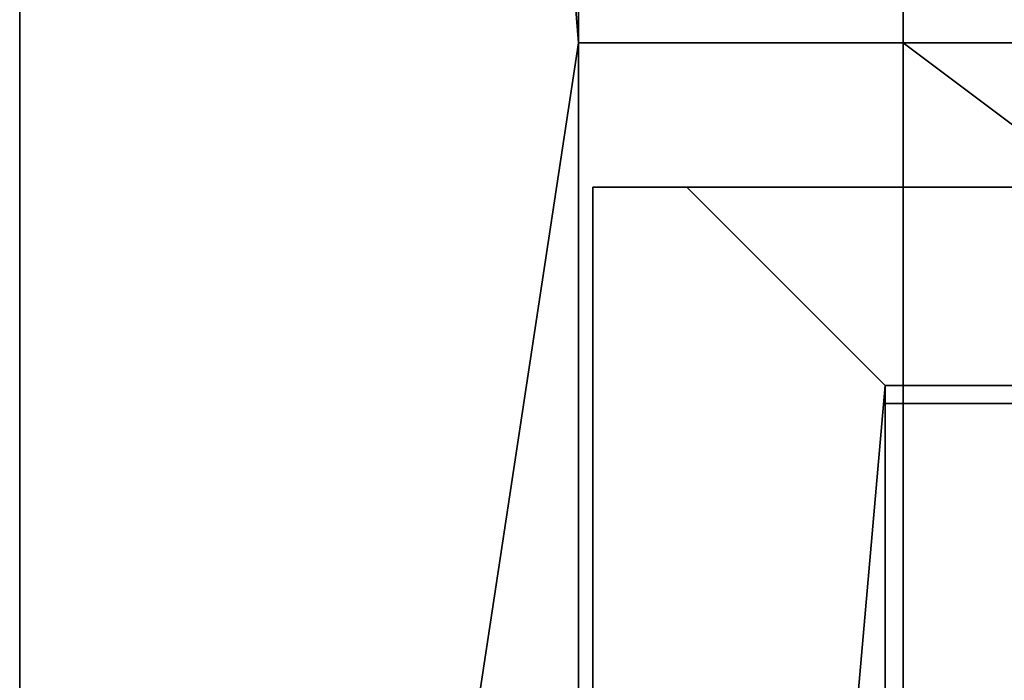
# Model space of a CAD drawing. Header units: millimetres. Extents: x -590 to 3690, y -120 to 127.
# Tile 624 of 656: x 2475 to 2489, y 7 to 16. Entities that reach past the tile are written whole.
import ezdxf

# ---------------------------------------------------------------- set-up
doc = ezdxf.new("R2010")
doc.units = ezdxf.units.MM
doc.layers.add('151', color=7, linetype='Continuous', true_color=0xffffff)

# ---------------------------------------------------------------- blocks, each defined once
blk = doc.blocks.new('UG_SURFACE_003')
at = {"layer": '151', "color": 252, "linetype": 'Continuous', "lineweight": 35}
for points in [[(3690, -31.2, 2203), (3690, 108.2, 2203), (2310, 108.2, 2203), (2310, -31.2, 2203)], [(2460, -31.2, 2053), (2460, 108.2, 2053), (3540, 108.2, 2053), (3540, -31.2, 2053)]]:
    blk.add_3dface(points, dxfattribs=at)
blk = doc.blocks.new('UG_SURFACE_168')
at = {"layer": '151', "color": 254, "linetype": 'Continuous', "lineweight": 35}
for points in [[(2475.25, 111.75, 2033.25), (2483, 16, 2025.5), (2483, 81, 2025.5)], [(2483, 16, 2025.5), (2475.25, 111.75, 2033.25), (2475.25, -35, 2033.25)], [(2475.25, -35, -7), (2475.25, 111.75, -7), (2483, 16, -7)], [(2483, 81, -7), (2483, 16, -7), (2475.25, 111.75, -7)], [(2475.25, -35, 2033.25), (2475.25, 111.75, 2033.25), (2475.25, 111.75, -7), (2475.25, -35, -7)], [(2499.19, 107.052, -7), (2499.25, 106.75, -7), (2495.5, 13, -7), (2487.5, 81, -7)], [(2487.5, 81, 2021), (2499.25, 5, 2009.25), (2499.25, 106.75, 2009.25), (2499.202, 107.05, 2009.298)], [(2487.5, 81, 2021), (2483, 81, 2025.5), (2483, 16, 2025.5), (2487.5, 16, 2021)], [(2487.5, 16, -7), (2483, 16, -7), (2483, 81, -7), (2487.5, 81, -7)], [(2499.25, 5, 2009.25), (2487.5, 81, 2021), (2495.5, 13, 2013)], [(2487.5, 16, 2021), (2491.5, 13, 2017), (2495.5, 13, 2013), (2487.5, 81, 2021)], [(2487.5, 81, -7), (2495.5, 13, -7), (2491.5, 13, -7), (2487.5, 16, -7)], [(2475.25, -35, 2033.25), (2481, -35, 2027.5), (2483, -33, 2025.5), (2483, 16, 2025.5)], [(2483, 16, -7), (2483, -33, -7), (2481, -35, -7), (2475.25, -35, -7)], [(2483, 16, 2025.5), (2483, -33, 2025.5), (2483, -33, -7), (2483, 16, -7)], [(2487.5, 16, 2021), (2483, 16, 2025.5), (2483, 16, -7), (2487.5, 16, -7)], [(2487.5, 5, 2021), (2487.5, 16, 2021), (2487.5, 16, -7), (2487.5, 5, -7)], [(2487.5, 16, 2021), (2487.5, 5, 2021), (2491.5, 5, 2017), (2491.5, 13, 2017)], [(2491.5, 13, -7), (2491.5, 5, -7), (2487.5, 5, -7), (2487.5, 16, -7)]]:
    blk.add_3dface(points, dxfattribs=at)
blk = doc.blocks.new('UG_SURFACE_170')
at = {"layer": '151', "color": 254, "linetype": 'Continuous', "lineweight": 35}
for points in [[(2475.25, -35, 2033.25), (2475.25, 111.75, 2033.25), (2483, 16, 2025.5)], [(2483, 81, 2025.5), (2483, 16, 2025.5), (2475.25, 111.75, 2033.25)], [(3524.75, -35, 2033.25), (3524.75, 111.75, 2033.25), (2475.25, 111.75, 2033.25), (2475.25, -35, 2033.25)], [(2499.198, 107.138, 2009.302), (2499.25, 106.75, 2009.25), (2499.25, 5, 2009.25), (2487.5, 81, 2021)], [(2487.5, 16, 2021), (2483, 16, 2025.5), (2483, 81, 2025.5), (2487.5, 81, 2021)], [(2487.5, 81, 2021), (2495.5, 13, 2013), (2491.5, 13, 2017), (2487.5, 16, 2021)], [(2495.5, 13, 2013), (2487.5, 81, 2021), (2499.25, 5, 2009.25)], [(2483, 16, 2025.5), (2483, -33, 2025.5), (2481, -35, 2027.5), (2475.25, -35, 2033.25)], [(3517, 16, 2025.5), (3517, -33, 2025.5), (2483, -33, 2025.5), (2483, 16, 2025.5)], [(3517, 16, 2025.5), (2483, 16, 2025.5), (2487.5, 16, 2021), (3512.5, 16, 2021)], [(3512.5, 5, 2021), (3512.5, 16, 2021), (2487.5, 16, 2021), (2487.5, 5, 2021)], [(2491.5, 13, 2017), (2491.5, 5, 2017), (2487.5, 5, 2021), (2487.5, 16, 2021)]]:
    blk.add_3dface(points, dxfattribs=at)
blk = doc.blocks.new('UG_SURFACE_204')
at = {"layer": '151', "color": 7, "linetype": 'Continuous', "lineweight": 35}
for points in [[(2487.25, -47, -7), (2487.25, 11, -7), (2487.5, 11, -7), (2487.5, -47, -7)], [(2487.25, 11, -7), (2487.25, -47, -7), (2487.25, -47, 2021.25), (2487.25, 11, 2021.25)], [(2487.25, 11, 2021.25), (2487.5, 11, 2021), (2487.5, 11, -7), (2487.25, 11, -7)], [(2487.5, -47, 2021), (2487.5, 11, 2021), (2487.25, 11, 2021.25), (2487.25, -47, 2021.25)], [(2487.5, 11, 2021), (2487.5, -47, 2021), (2487.5, -47, -7), (2487.5, 11, -7)]]:
    blk.add_3dface(points, dxfattribs=at)
blk = doc.blocks.new('UG_SURFACE_205')
at = {"layer": '151', "color": 14, "linetype": 'Continuous', "lineweight": 35}
for points in [[(2483.2, -35, 2025.3), (2483.2, 14, 2025.3), (2483.2, 14, -7), (2483.2, -35, -7)], [(2484.5, 14, 2024), (2484.5, 14, -7), (2483.2, 14, -7), (2483.2, 14, 2025.3)], [(2483.2, -35, -7), (2483.2, 14, -7), (2484.5, 14, -7), (2487.25, 11.25, -7)], [(2487.25, 11.25, 2021.25), (2484.5, 14, 2024), (2483.2, 14, 2025.3), (2483.2, -35, 2025.3)], [(2484.5, 14, 2024), (2487.25, 11.25, 2021.25), (2487.25, 11.25, -7), (2484.5, 14, -7)], [(2487.25, 11.25, -7), (2487.25, -47, -7), (2483.2, -35, -7)], [(2483.2, -35, 2025.3), (2487.25, -47, 2021.25), (2487.25, 11.25, 2021.25)], [(2487.25, 11.25, 2021.25), (2487.25, -47, 2021.25), (2487.25, -47, -7), (2487.25, 11.25, -7)]]:
    blk.add_3dface(points, dxfattribs=at)
blk = doc.blocks.new('UG_SURFACE_208')
at = {"layer": '151', "color": 14, "linetype": 'Continuous', "lineweight": 35}
for points in [[(3516.8, 14, 2025.3), (3515.5, 14, 2024), (2484.5, 14, 2024), (2483.2, 14, 2025.3)], [(3516.8, -35, 2025.3), (3516.8, 14, 2025.3), (2483.2, 14, 2025.3), (2483.2, -35, 2025.3)], [(2483.2, -35, 2025.3), (2483.2, 14, 2025.3), (2484.5, 14, 2024), (2487.25, 11.25, 2021.25)], [(3515.5, 14, 2024), (3512.75, 11.25, 2021.25), (2487.25, 11.25, 2021.25), (2484.5, 14, 2024)], [(2487.25, 11.25, 2021.25), (2487.25, -47, 2021.25), (2483.2, -35, 2025.3)], [(3512.75, 11.25, 2021.25), (3512.75, -47, 2021.25), (2487.25, -47, 2021.25), (2487.25, 11.25, 2021.25)]]:
    blk.add_3dface(points, dxfattribs=at)
blk = doc.blocks.new('UG_SURFACE_209')
at = {"layer": '151', "color": 7, "linetype": 'Continuous', "lineweight": 35}
for points in [[(2487.25, 11, 2021.25), (2487.25, -47, 2021.25), (3512.75, -47, 2021.25), (3512.75, 11, 2021.25)], [(3512.5, 11, 2021), (2487.5, 11, 2021), (2487.25, 11, 2021.25), (3512.75, 11, 2021.25)], [(2487.25, -47, 2021.25), (2487.25, 11, 2021.25), (2487.5, 11, 2021), (2487.5, -47, 2021)], [(3512.5, 11, 2021), (3512.5, -47, 2021), (2487.5, -47, 2021), (2487.5, 11, 2021)]]:
    blk.add_3dface(points, dxfattribs=at)

msp = doc.modelspace()

# ---------------------------------------------------------------- linework, layer by layer
at = {"layer": '151', "color": 252, "linetype": 'Continuous', "lineweight": -3, "true_color": 0x939598}
for p, q in [((3517, 16, 2025.5), (2483, 16, 2025.5)), ((2483, 16, -7), (2483, -33, -7)), ((2487.5, 16, 2021), (2483, 16, 2025.5)), ((2483, 16, 2025.5), (2483, -33, 2025.5)), ((2487.5, 16, -7), (2483, 16, -7)), ((2483, 16, 2025.5), (2483, 16, -7)), ((2483, 16, 2025.5), (2483, -33, 2025.5)), ((2483, 16, 2025.5), (2487.5, 16, 2021)), ((2487.5, 5, 2021), (2487.5, 16, 2021)), ((3512.5, 16, 2021), (2487.5, 16, 2021)), ((2487.5, 5, 2021), (2487.5, 16, 2021)), ((2487.5, 5, -7), (2487.5, 16, -7)), ((2487.5, 16, 2021), (2487.5, 16, -7)), ((2483.2, 14, -7), (2484.5, 14, -7)), ((2483.2, 14, 2025.3), (2484.5, 14, 2024)), ((2483.2, -35, 2025.3), (2483.2, 14, 2025.3)), ((2483.2, -35, 2025.3), (2483.2, 14, 2025.3)), ((2483.2, 14, 2025.3), (2483.2, 14, -7)), ((2483.2, -35, -7), (2483.2, 14, -7)), ((2484.5, 14, 2024), (2483.2, 14, 2025.3)), ((3516.8, 14, 2025.3), (2483.2, 14, 2025.3)), ((2487.25, 11.25, 2021.25), (2484.5, 14, 2024)), ((2484.5, 14, 2024), (2484.5, 14, -7)), ((3515.5, 14, 2024), (2484.5, 14, 2024)), ((2484.5, 14, 2024), (2487.25, 11.25, 2021.25)), ((2484.5, 14, -7), (2487.25, 11.25, -7)), ((3512.75, 11.25, 2021.25), (2487.25, 11.25, 2021.25)), ((2487.25, 11.25, 2021.25), (2487.25, -47, 2021.25)), ((2487.25, 11.25, -7), (2487.25, -47, -7)), ((2487.25, 11.25, 2021.25), (2487.25, 11.25, -7)), ((2487.25, 11.25, 2021.25), (2487.25, -47, 2021.25)), ((3512.75, 11, 2021.25), (2487.25, 11, 2021.25)), ((2487.5, 11, 2021), (2487.25, 11, 2021.25)), ((2487.25, 11, 2021.25), (2487.25, -47, 2021.25)), ((2487.25, 11, 2021.25), (2487.5, 11, 2021)), ((2487.25, 11, -7), (2487.25, -47, -7)), ((2487.5, 11, -7), (2487.25, 11, -7)), ((2487.25, 11, 2021.25), (2487.25, 11, -7)), ((2487.25, 11, 2021.25), (2487.25, -47, 2021.25)), ((3512.5, 11, 2021), (2487.5, 11, 2021)), ((2487.5, 11, 2021), (2487.5, 11, -7)), ((2487.5, 11, 2021), (2487.5, -47, 2021)), ((2487.5, 11, -7), (2487.5, -47, -7)), ((2487.5, 11, 2021), (2487.5, -47, 2021))]:
    msp.add_line(p, q, dxfattribs=at)

# ---------------------------------------------------------------- block references
for name in ['UG_SURFACE_168', 'UG_SURFACE_170', 'UG_SURFACE_003', 'UG_SURFACE_205', 'UG_SURFACE_208', 'UG_SURFACE_204', 'UG_SURFACE_209']:
    msp.add_blockref(name, (0, 0), dxfattribs=at)

doc.saveas('drawing.dxf')
